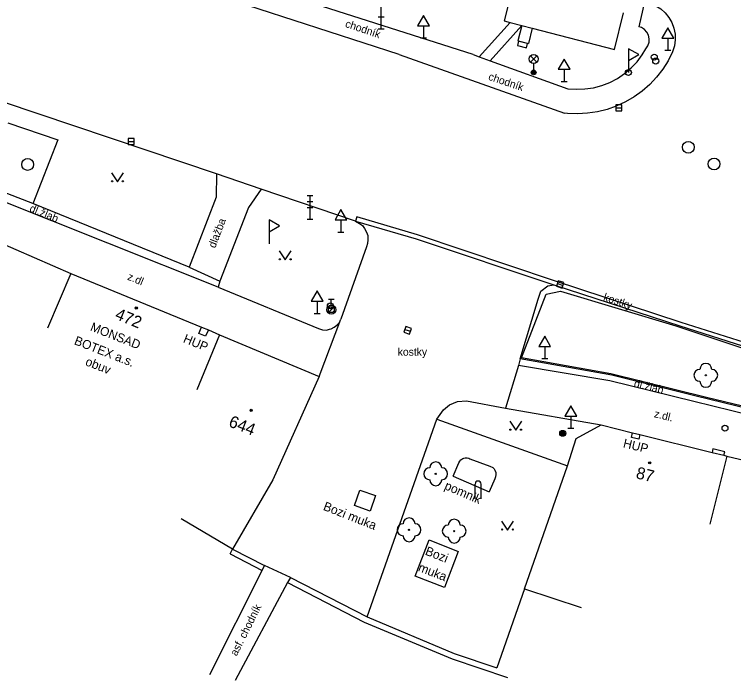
# Model space of a CAD drawing. Extents: x -538441 to -536770, y -1181008 to -1179809.
# Drawn here: x -538370.6 to -538310.2, y -1180302.6 to -1180246.6 of the extents above; entities that cross this region are included whole.
import ezdxf

# ---------------------------------------------------------------- set-up
doc = ezdxf.new("R2010")
doc.units = 0
for name, color, linetype in [('Vrstva 10', 7, 'Continuous'), ('Vrstva 11', 7, 'Continuous'), ('Vrstva 14', 7, 'Continuous'), ('Vrstva 22', 7, 'Continuous'), ('Vrstva 24', 7, 'Continuous'), ('Vrstva 25', 7, 'Continuous'), ('Vrstva 27', 7, 'Continuous'), ('Vrstva 28', 7, 'Continuous'), ('Vrstva 31', 7, 'Continuous'), ('Vrstva 33', 7, 'Continuous'), ('Vrstva 34', 7, 'Continuous'), ('Vrstva 36', 7, 'Continuous'), ('Vrstva 38', 7, 'Continuous'), ('Vrstva 39', 7, 'Continuous'), ('Vrstva 40', 7, 'Continuous'), ('Vrstva 41', 7, 'Continuous'), ('Vrstva 47', 7, 'Continuous'), ('Vrstva 5', 7, 'Continuous'), ('Vrstva 7', 7, 'Continuous'), ('Vrstva 8', 7, 'Continuous')]:
    doc.layers.add(name, color=color, linetype=linetype)

msp = doc.modelspace()

# ---------------------------------------------------------------- linework, layer by layer
at = {"layer": 'Vrstva 10'}
for p, q in [((-538338.343, -1180250), (-538367.7, -1180240.41)), ((-538338.343, -1180250), (-538324.44, -1180254.91)), ((-538369.1, -1180262.52), (-538398.44, -1180251.07)), ((-538353.52, -1180269.52), (-538398.68, -1180251.59)), ((-538353.68, -1180260.02), (-538371.57, -1180254.01)), ((-538349.92, -1180261.3), (-538353.68, -1180260.02)), ((-538341.99, -1180263.99), (-538349.92, -1180261.3)), ((-538355.97, -1180267.86), (-538369.1, -1180262.52)), ((-538341.886, -1180263.635), (-538341.99, -1180263.99)), ((-538336.78, -1180265.13), (-538341.886, -1180263.635)), ((-538341.99, -1180263.99), (-538341.655, -1180264.172)), ((-538341.655, -1180264.172), (-538341.424, -1180264.352)), ((-538325.29, -1180269.01), (-538336.78, -1180265.13)), ((-538355.97, -1180267.86), (-538353.38, -1180269.03)), ((-538353.38, -1180269.03), (-538353.52, -1180269.52)), ((-538314.66, -1180272.49), (-538325.29, -1180269.01)), ((-538306.47, -1180275.07), (-538314.66, -1180272.49)), ((-538333.8, -1180285.4), (-538333.31, -1180284.27)), ((-538333.31, -1180284.27), (-538333.232, -1180284.133)), ((-538333.232, -1180284.133), (-538333.152, -1180284.031)), ((-538333.152, -1180284.031), (-538333.064, -1180283.961)), ((-538333.064, -1180283.961), (-538332.99, -1180283.91)), ((-538332.99, -1180283.91), (-538332.89, -1180283.883)), ((-538332.89, -1180283.883), (-538332.78, -1180283.859)), ((-538332.78, -1180283.859), (-538332.618, -1180283.867)), ((-538332.618, -1180283.867), (-538332.494, -1180283.898)), ((-538332.494, -1180283.898), (-538332.4, -1180283.95)), ((-538332.4, -1180283.95), (-538330.71, -1180284.56)), ((-538330.71, -1180284.56), (-538330.477, -1180284.672)), ((-538330.477, -1180284.672), (-538330.359, -1180284.789)), ((-538330.359, -1180284.789), (-538330.29, -1180284.89)), ((-538330.29, -1180284.89), (-538330.226, -1180285.094)), ((-538333.8, -1180285.4), (-538330.779, -1180286.711)), ((-538330.235, -1180285.453), (-538330.3, -1180285.61)), ((-538330.208, -1180285.258), (-538330.235, -1180285.453)), ((-538330.226, -1180285.094), (-538330.208, -1180285.258)), ((-538330.3, -1180285.61), (-538330.779, -1180286.711)), ((-538342.09, -1180287.87), (-538341.63, -1180286.56)), ((-538341.63, -1180286.56), (-538340.32, -1180287.03)), ((-538340.32, -1180287.03), (-538340.779, -1180288.328)), ((-538340.779, -1180288.328), (-538342.09, -1180287.87)), ((-538336.99, -1180293.8), (-538335.82, -1180290.75)), ((-538335.82, -1180290.75), (-538333.37, -1180291.71)), ((-538333.37, -1180291.71), (-538334.534, -1180294.742)), ((-538334.534, -1180294.742), (-538336.99, -1180293.8))]:
    msp.add_line(p, q, dxfattribs=at)
for points in [[(-538317.715, -1180245.588), (-538317.234, -1180245.71), (-538316.779, -1180245.908), (-538316.361, -1180246.176), (-538315.992, -1180246.508), (-538315.681, -1180246.894), (-538315.447, -1180247.302), (-538315.263, -1180247.791), (-538315.167, -1180248.278), (-538315.151, -1180248.774), (-538315.214, -1180249.266), (-538315.372, -1180249.784)], [(-538315.372, -1180249.784), (-538315.751, -1180250.532), (-538316.2, -1180251.24), (-538316.714, -1180251.902), (-538317.288, -1180252.512), (-538317.919, -1180253.065), (-538318.599, -1180253.555), (-538319.322, -1180253.978), (-538320.11, -1180254.33), (-538320.874, -1180254.609), (-538321.688, -1180254.81), (-538322.517, -1180254.933), (-538323.354, -1180254.977), (-538324.191, -1180254.94), (-538324.44, -1180254.91)]]:
    msp.add_lwpolyline(points, dxfattribs=at)
at = {"layer": 'Vrstva 11'}
for p, q in [((-538318.187, -1180247.676), (-538317.715, -1180245.588)), ((-538332.13, -1180250), (-538345.4, -1180245.77)), ((-538329.002, -1180247.302), (-538331.601, -1180250.191)), ((-538328.021, -1180247.557), (-538330.686, -1180250.52)), ((-538328.021, -1180247.557), (-538328.356, -1180248.844)), ((-538327.15, -1180247.784), (-538327.485, -1180249.071)), ((-538328.356, -1180248.844), (-538327.485, -1180249.071)), ((-538371.19, -1180255.74), (-538367.01, -1180257.17)), ((-538367.01, -1180257.172), (-538369.1, -1180262.523)), ((-538353.68, -1180260.02), (-538353.71, -1180261.97)), ((-538349.92, -1180261.3), (-538350.99, -1180262.84)), ((-538353.71, -1180261.97), (-538355.97, -1180267.86)), ((-538350.99, -1180262.84), (-538353.38, -1180269.03)), ((-538341.99, -1180263.99), (-538336.9, -1180265.48)), ((-538341.424, -1180264.352), (-538341.234, -1180264.609)), ((-538341.234, -1180264.609), (-538341.07, -1180264.9)), ((-538341.07, -1180264.9), (-538340.971, -1180265.188)), ((-538340.954, -1180265.547), (-538340.995, -1180265.875)), ((-538340.971, -1180265.188), (-538340.954, -1180265.547)), ((-538336.9, -1180265.48), (-538325.35, -1180269.34)), ((-538341.08, -1180266.15), (-538343.22, -1180272.22)), ((-538340.995, -1180265.875), (-538341.08, -1180266.15)), ((-538353.52, -1180269.52), (-538345.1, -1180273)), ((-538325.35, -1180269.34), (-538314.75, -1180272.79)), ((-538328.18, -1180275.56), (-538326.67, -1180270.53)), ((-538345.04, -1180277.03), (-538343.22, -1180272.22)), ((-538343.779, -1180272.891), (-538343.554, -1180272.734)), ((-538343.554, -1180272.734), (-538343.354, -1180272.5)), ((-538343.354, -1180272.5), (-538343.22, -1180272.22)), ((-538314.75, -1180272.79), (-538306.58, -1180275.41)), ((-538345.1, -1180273), (-538344.761, -1180273.102)), ((-538344.761, -1180273.102), (-538344.448, -1180273.133)), ((-538344.448, -1180273.133), (-538344.187, -1180273.063)), ((-538344.187, -1180273.063), (-538344.03, -1180273.02)), ((-538344.03, -1180273.02), (-538343.779, -1180272.891)), ((-538320.47, -1180276.92), (-538328.18, -1180275.56)), ((-538320.64, -1180277.4), (-538328.32, -1180276.1)), ((-538313.5, -1180278.66), (-538320.47, -1180276.92)), ((-538313.6, -1180279.13), (-538320.64, -1180277.4)), ((-538305.56, -1180280.57), (-538313.5, -1180278.66)), ((-538305.6, -1180281.09), (-538313.6, -1180279.13)), ((-538329.41, -1180279.69), (-538321.37, -1180281.1)), ((-538354.23, -1180302.05), (-538349.846, -1180293.303)), ((-538347.707, -1180294.336), (-538352.1, -1180302.56)), ((-538327.8, -1180294.85), (-538330.141, -1180301.477))]:
    msp.add_line(p, q, dxfattribs=at)
for points in [[(-538317.905, -1180239.349), (-538317.446, -1180237.386), (-538318.501, -1180236.343), (-538326.198, -1180234.123), (-538329.521, -1180247.167), (-538329.002, -1180247.302), (-538328.021, -1180247.557), (-538327.15, -1180247.784), (-538320.244, -1180249.583), (-538319.503, -1180246.49)], [(-538317.609, -1180249.509), (-538317.444, -1180249.26), (-538317.35, -1180248.976), (-538317.334, -1180248.677), (-538317.402, -1180248.373), (-538317.536, -1180248.119), (-538317.74, -1180247.9), (-538317.994, -1180247.742), (-538318.187, -1180247.676)], [(-538327.644, -1180249.443), (-538327.548, -1180249.075), (-538328.303, -1180248.878), (-538328.399, -1180249.246), (-538327.644, -1180249.443)], [(-538324.169, -1180252.867), (-538323.449, -1180252.919), (-538322.727, -1180252.891), (-538322.013, -1180252.783), (-538321.316, -1180252.597), (-538320.643, -1180252.336), (-538320.003, -1180252.001), (-538319.404, -1180251.598), (-538318.854, -1180251.131), (-538318.358, -1180250.606), (-538317.924, -1180250.03), (-538317.609, -1180249.509)], [(-538332.13, -1180250), (-538331.601, -1180250.191), (-538330.686, -1180250.52), (-538324.169, -1180252.867)], [(-538326.67, -1180270.53), (-538326.43, -1180269.86), (-538325.84, -1180269.42), (-538325.35, -1180269.34)], [(-538328.18, -1180275.56), (-538328.32, -1180276.1), (-538329.41, -1180279.69)], [(-538335.17, -1180280.61), (-538334.62, -1180279.82), (-538334.1, -1180279.4), (-538333.43, -1180279.12), (-538332.67, -1180279.08), (-538329.41, -1180279.69)], [(-538311.081, -1180283.645), (-538310.99, -1180283.36), (-538312, -1180283.11), (-538312.046, -1180283.407)]]:
    msp.add_lwpolyline(points, dxfattribs=at)
at = {"layer": 'Vrstva 14'}
for p, q in [((-538328.07, -1180275.47), (-538326, -1180270.12)), ((-538326, -1180270.12), (-538324.79, -1180269.88)), ((-538324.79, -1180269.88), (-538315.1, -1180272.78)), ((-538315.1, -1180272.78), (-538308.25, -1180275.07)), ((-538320.56, -1180276.81), (-538328.07, -1180275.47)), ((-538312.53, -1180278.8), (-538320.56, -1180276.81)), ((-538305.43, -1180280.51), (-538312.53, -1180278.8))]:
    msp.add_line(p, q, dxfattribs=at)
at = {"layer": 'Vrstva 22'}
for centre in [(-538312.58, -1180276.93), (-538335.26, -1180285.2), (-538337.5, -1180289.9), (-538333.71, -1180290.01)]:
    msp.add_circle(centre, 0.05, dxfattribs=at)
for centre, start, end in [((-538313.08, -1180276.93), 90, 270), ((-538312.58, -1180276.43), 0, 180), ((-538312.08, -1180276.93), 270, 90), ((-538312.58, -1180277.43), 180, 0), ((-538335.26, -1180284.7), 0, 180), ((-538335.76, -1180285.2), 90, 270), ((-538334.76, -1180285.2), 270, 90), ((-538335.26, -1180285.7), 180, 0), ((-538337.5, -1180289.4), 0, 180), ((-538333.71, -1180289.51), 0, 180), ((-538338, -1180289.9), 90, 270), ((-538337, -1180289.9), 270, 90), ((-538334.21, -1180290.01), 90, 270), ((-538333.21, -1180290.01), 270, 90), ((-538337.5, -1180290.4), 180, 0), ((-538333.71, -1180290.51), 180, 0)]:
    msp.add_arc(centre, 0.5, start, end, dxfattribs=at)
at = {"layer": 'Vrstva 24'}
for p, q in [((-538355.152, -1180273.423), (-538354.93, -1180272.88)), ((-538354.35, -1180273.11), (-538354.589, -1180273.656)), ((-538354.589, -1180273.656), (-538355.152, -1180273.423))]:
    msp.add_line(p, q, dxfattribs=at)
msp.add_lwpolyline([(-538318.114, -1180281.906), (-538318.211, -1180282.296), (-538318.826, -1180282.142), (-538318.731, -1180281.753)], dxfattribs=at)
at = {"layer": 'Vrstva 25'}
for radius in [0.25, 0.2, 0.15, 0.1, 0.05]:
    msp.add_circle((-538324.6, -1180281.8), radius, dxfattribs=at)
at = {"layer": 'Vrstva 27'}
for p, q in [((-538320.13, -1180254.473), (-538319.63, -1180254.473)), ((-538361.08, -1180257.29), (-538360.58, -1180257.29)), ((-538325.048, -1180269.222), (-538324.572, -1180269.378)), ((-538337.858, -1180273.072), (-538337.382, -1180273.228))]:
    msp.add_line(p, q, dxfattribs=at)
for points in [[(-538320.13, -1180254.723), (-538319.63, -1180254.723), (-538319.63, -1180254.223), (-538320.13, -1180254.223)], [(-538361.08, -1180257.54), (-538360.58, -1180257.54), (-538360.58, -1180257.04), (-538361.08, -1180257.04)], [(-538325.125, -1180269.46), (-538324.65, -1180269.615), (-538324.495, -1180269.14), (-538324.97, -1180268.985)], [(-538337.935, -1180273.31), (-538337.46, -1180273.465), (-538337.305, -1180272.99), (-538337.78, -1180272.835)]]:
    msp.add_lwpolyline(points, close=True, dxfattribs=at)
for centre in [(-538314.05, -1180257.79), (-538369.53, -1180259.23), (-538311.89, -1180259.19)]:
    msp.add_circle(centre, 0.5, dxfattribs=at)
at = {"layer": 'Vrstva 28'}
for p, q in [((-538344.28, -1180270.544), (-538343.78, -1180270.544)), ((-538344.03, -1180271.044), (-538344.03, -1180270.544)), ((-538344.289, -1180271.691), (-538343.759, -1180271.161))]:
    msp.add_line(p, q, dxfattribs=at)
for centre, radius in [((-538316.91, -1180250.219), 0.25), ((-538316.79, -1180250.55), 0.25), ((-538319.082, -1180251.509), 0.25), ((-538344.11, -1180271.102), 0.25), ((-538344.03, -1180271.42), 0.375), ((-538344.03, -1180271.42), 0.25), ((-538310.97, -1180281.37), 0.25)]:
    msp.add_circle(centre, radius, dxfattribs=at)
at = {"layer": 'Vrstva 31'}
for p, q in [((-538319.082, -1180250.509), (-538319.082, -1180251.509)), ((-538349.25, -1180264.891), (-538349.25, -1180265.89))]:
    msp.add_line(p, q, dxfattribs=at)
for points in [[(-538319.082, -1180249.509), (-538319.082, -1180250.509), (-538318.216, -1180250.009)], [(-538349.25, -1180263.89), (-538349.25, -1180264.891), (-538348.386, -1180264.391)]]:
    msp.add_lwpolyline(points, close=True, dxfattribs=at)
at = {"layer": 'Vrstva 33'}
for p, q in [((-538339.84, -1180247.83), (-538339.84, -1180245.83)), ((-538340.09, -1180246.83), (-538339.59, -1180246.83)), ((-538340.09, -1180247.83), (-538339.59, -1180247.83)), ((-538327.305, -1180250.64), (-538326.775, -1180250.11)), ((-538327.305, -1180250.11), (-538326.775, -1180250.64)), ((-538327.04, -1180250.75), (-538327.04, -1180251.5)), ((-538346.07, -1180261.83), (-538345.57, -1180261.83)), ((-538345.82, -1180263.83), (-538345.82, -1180261.83)), ((-538346.07, -1180262.33), (-538345.57, -1180262.33)), ((-538346.07, -1180262.83), (-538345.57, -1180262.83)), ((-538346.07, -1180263.83), (-538345.57, -1180263.83))]:
    msp.add_line(p, q, dxfattribs=at)
for centre, radius in [((-538327.04, -1180250.375), 0.375), ((-538327.04, -1180251.5), 0.2), ((-538327.04, -1180251.5), 0.145), ((-538327.04, -1180251.5), 0.0876)]:
    msp.add_circle(centre, radius, dxfattribs=at)
at = {"layer": 'Vrstva 34'}
for p, q in [((-538336.29, -1180247.584), (-538336.29, -1180248.6)), ((-538336.54, -1180248.6), (-538336.04, -1180248.6)), ((-538315.778, -1180248.62), (-538315.778, -1180249.638)), ((-538316.028, -1180249.638), (-538315.528, -1180249.638)), ((-538324.472, -1180251.243), (-538324.472, -1180252.261)), ((-538324.722, -1180252.261), (-538324.222, -1180252.261)), ((-538343.22, -1180263.884), (-538343.22, -1180264.9)), ((-538343.47, -1180264.9), (-538342.97, -1180264.9)), ((-538345.22, -1180270.714), (-538345.22, -1180271.73)), ((-538345.47, -1180271.73), (-538344.97, -1180271.73)), ((-538326.11, -1180274.514), (-538326.11, -1180275.53)), ((-538326.36, -1180275.53), (-538325.86, -1180275.53)), ((-538323.92, -1180280.354), (-538323.92, -1180281.37)), ((-538324.17, -1180281.37), (-538323.67, -1180281.37))]:
    msp.add_line(p, q, dxfattribs=at)
for points in [[(-538336.79, -1180247.584), (-538335.79, -1180247.584), (-538336.29, -1180246.716)], [(-538316.278, -1180248.62), (-538315.278, -1180248.62), (-538315.778, -1180247.754)], [(-538324.972, -1180251.243), (-538323.972, -1180251.243), (-538324.472, -1180250.377)], [(-538343.72, -1180263.884), (-538342.72, -1180263.884), (-538343.22, -1180263.016)], [(-538345.72, -1180270.714), (-538344.72, -1180270.714), (-538345.22, -1180269.846)], [(-538326.61, -1180274.514), (-538325.61, -1180274.514), (-538326.11, -1180273.646)], [(-538324.42, -1180280.354), (-538323.42, -1180280.354), (-538323.92, -1180279.486)]]:
    msp.add_lwpolyline(points, close=True, dxfattribs=at)
at = {"layer": 'Vrstva 36'}
for points in [[(-538362.486, -1180259.945), (-538361.986, -1180260.695), (-538361.486, -1180259.945)], [(-538348.398, -1180266.492), (-538347.898, -1180267.242), (-538347.398, -1180266.492)], [(-538329.045, -1180280.791), (-538328.545, -1180281.541), (-538328.045, -1180280.791)], [(-538329.735, -1180289.172), (-538329.235, -1180289.922), (-538328.735, -1180289.172)]]:
    msp.add_lwpolyline(points, dxfattribs=at)
for centre in [(-538362.436, -1180260.645), (-538361.537, -1180260.645), (-538348.348, -1180267.192), (-538347.449, -1180267.192), (-538328.995, -1180281.491), (-538328.096, -1180281.491), (-538329.685, -1180289.872), (-538328.786, -1180289.872)]:
    msp.add_circle(centre, 0.05, dxfattribs=at)
at = {"layer": 'Vrstva 38'}
for p, q in [((-538331.955, -1180287.31), (-538331.955, -1180286.06)), ((-538331.455, -1180287.31), (-538331.455, -1180286.06))]:
    msp.add_line(p, q, dxfattribs=at)
msp.add_arc((-538331.705, -1180286.06), 0.25, 0, 180, dxfattribs=at)
at = {"layer": 'Vrstva 39'}
for centre, radius in [((-538360.409, -1180271.28), 0.09), ((-538360.409, -1180271.28), 0.0398), ((-538350.765, -1180279.876), 0.09), ((-538350.765, -1180279.876), 0.0398), ((-538317.292, -1180284.277), 0.09), ((-538317.292, -1180284.277), 0.0398)]:
    msp.add_circle(centre, radius, dxfattribs=at)
at = {"layer": 'Vrstva 5'}
for p, q in [((-538376.82, -1180263.66), (-538365.9, -1180268.37)), ((-538365.9, -1180268.37), (-538367.873, -1180272.969)), ((-538365.9, -1180268.37), (-538354.93, -1180272.88)), ((-538354.93, -1180272.88), (-538354.35, -1180273.11)), ((-538354.35, -1180273.11), (-538353.41, -1180273.52)), ((-538353.41, -1180273.52), (-538355.318, -1180278.141)), ((-538353.41, -1180273.52), (-538345.04, -1180277.03)), ((-538345.04, -1180277.03), (-538348.94, -1180285.7)), ((-538323.48, -1180282.24), (-538321.37, -1180281.1)), ((-538321.37, -1180281.1), (-538318.731, -1180281.753)), ((-538318.731, -1180281.753), (-538318.114, -1180281.906)), ((-538324.2, -1180284.52), (-538323.48, -1180282.24)), ((-538318.114, -1180281.906), (-538312.046, -1180283.407)), ((-538312.046, -1180283.407), (-538311.081, -1180283.645)), ((-538311.081, -1180283.645), (-538310.82, -1180283.71)), ((-538310.82, -1180283.71), (-538312.233, -1180289.424)), ((-538310.82, -1180283.71), (-538307.667, -1180284.468)), ((-538327.8, -1180294.85), (-538324.2, -1180284.52)), ((-538348.94, -1180285.7), (-538352.34, -1180291.52)), ((-538352.34, -1180291.52), (-538356.648, -1180288.992)), ((-538327.8, -1180294.85), (-538323.049, -1180296.414))]:
    msp.add_line(p, q, dxfattribs=at)
at = {"layer": 'Vrstva 7'}
for p, q in [((-538341.03, -1180297.21), (-538335.17, -1180280.61)), ((-538335.17, -1180280.61), (-538324.2, -1180284.52)), ((-538352.525, -1180291.921), (-538349.846, -1180293.303)), ((-538349.846, -1180293.303), (-538349.64, -1180292.89)), ((-538347.47, -1180293.89), (-538347.707, -1180294.336)), ((-538347.47, -1180293.89), (-538341.03, -1180297.21)), ((-538347.707, -1180294.336), (-538341.262, -1180297.656)), ((-538341.03, -1180297.21), (-538333.7, -1180300.28)), ((-538341.262, -1180297.656), (-538333.894, -1180300.742)), ((-538333.7, -1180300.28), (-538330.141, -1180301.477)), ((-538333.894, -1180300.742), (-538329.246, -1180302.305))]:
    msp.add_line(p, q, dxfattribs=at)
msp.add_lwpolyline([(-538352.525, -1180291.921), (-538352.34, -1180291.52), (-538349.64, -1180292.89)], dxfattribs=at)
at = {"layer": 'Vrstva 8'}
msp.add_line((-538347.47, -1180293.89), (-538349.64, -1180292.89), dxfattribs=at)

# ---------------------------------------------------------------- texts
at = {"layer": 'Vrstva 40'}
for s, rotation, p in [('chodník', 341.42059, (-538342.916, -1180247.672)), ('chodník', 341.42059, (-538330.896, -1180252.109)), ('dl.žlab', 337.65139, (-538369.434, -1180263.151)), ('dlažba', 68.98672, (-538353.787, -1180266.297)), ('z.dl', 337.65139, (-538361.209, -1180268.883)), ('kostky', 341.87283, (-538321.235, -1180270.63)), ('dl.žlab', 346.19378, (-538318.662, -1180277.893)), ('z.dl.', 346.10441, (-538316.965, -1180280.435)), ('asf. chodník', 63.44472, (-538351.978, -1180300.547))]:
    msp.add_text(s, height=0.65, rotation=rotation, dxfattribs=at).set_placement(p)
msp.add_text('kostky', height=0.65, dxfattribs=at).set_placement((-538338.452, -1180275.286))
at = {"layer": 'Vrstva 41'}
for s, rotation, p in [('MONSAD', 338.60919, (-538364.332, -1180273.156)), ('BOTEX a.s.', 338.60919, (-538365.683, -1180274.306)), ('HUP', 337.62933, (-538356.529, -1180274.133)), ('obuv', 338.60919, (-538364.749, -1180276.063)), ('HUP', 346.10441, (-538319.577, -1180282.963)), ('pomnik', 336.51364, (-538334.592, -1180286.461)), ('Bozi muka', 338.57773, (-538344.773, -1180288.211)), ('Bozi', 338.57773, (-538336.211, -1180291.969)), ('muka', 338.57773, (-538336.795, -1180293.336))]:
    msp.add_text(s, height=0.75, rotation=rotation, dxfattribs=at).set_placement(p)
at = {"layer": 'Vrstva 47'}
for s, rotation, p in [('472', 337.5572, (-538362.266, -1180272.166)), ('644', 338.60919, (-538352.726, -1180281.195)), ('87', 346.10441, (-538318.508, -1180285.561))]:
    msp.add_text(s, height=1, rotation=rotation, dxfattribs=at).set_placement(p)

doc.saveas('drawing.dxf')
